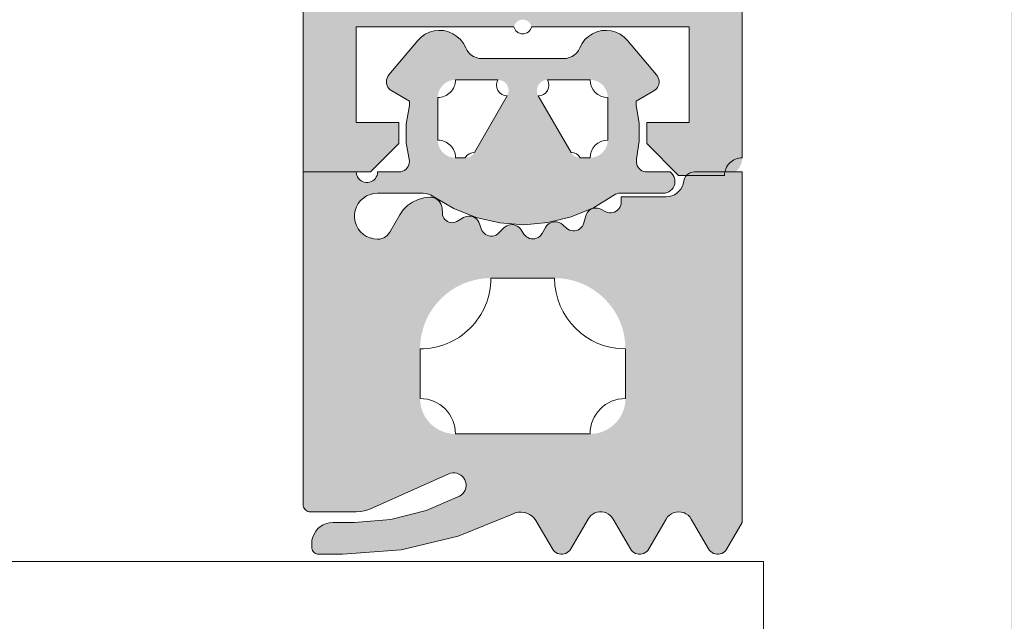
# Model space of a CAD drawing. Header units: metres. Extents: x -3.6 to 84.5, y -11 to 16.8.
# Tile 437 of 656: x 58.292 to 58.3198, y -0.1467 to -0.1297. Entities that reach past the tile are written whole.
import ezdxf

# ---------------------------------------------------------------- set-up
doc = ezdxf.new("R2010")
doc.units = ezdxf.units.M
doc.header["$MEASUREMENT"] = 0
doc.layers.add('301 - Elemente.Linie', color=7, linetype='Continuous')
doc.layers.add('302 - Elemente.Schraffur', color=7, linetype='Continuous')

msp = doc.modelspace()

# ---------------------------------------------------------------- hatches: boundary and pattern name
at = {"layer": '302 - Elemente.Schraffur', "linetype": 'Continuous', "lineweight": 5}
h = msp.add_hatch(color=7, dxfattribs=at)
h.paths.add_polyline_path([(58.299989, -0.0305), (58.299989, -0.134), (58.301889, -0.134), (58.302689, -0.1332), (58.302689, -0.1326), (58.301489, -0.1326), (58.301489, -0.1299), (58.305939, -0.1299), (58.305945, -0.129879), (58.305952, -0.129859), (58.305961, -0.129839), (58.305972, -0.12982), (58.305984, -0.129803), (58.305998, -0.129786), (58.306013, -0.12977), (58.306029, -0.129756), (58.306046, -0.129743), (58.306065, -0.129732), (58.306084, -0.129722), (58.306104, -0.129714), (58.306125, -0.129708), (58.306146, -0.129704), (58.306167, -0.129701), (58.306189, -0.1297), (58.306211, -0.129701), (58.306232, -0.129704), (58.306253, -0.129708), (58.306274, -0.129714), (58.306294, -0.129722), (58.306313, -0.129732), (58.306332, -0.129743), (58.306349, -0.129756), (58.306365, -0.12977), (58.30638, -0.129786), (58.306394, -0.129803), (58.306406, -0.12982), (58.306417, -0.129839), (58.306426, -0.129859), (58.306433, -0.129879), (58.306439, -0.1299), (58.310889, -0.1299), (58.310889, -0.1326), (58.309689, -0.1326), (58.309689, -0.1332), (58.310589, -0.1341), (58.311889, -0.1341), (58.311914, -0.134099), (58.311938, -0.134098), (58.311962, -0.134095), (58.311987, -0.13409), (58.31201, -0.134085), (58.312034, -0.134078), (58.312057, -0.134071), (58.31208, -0.134062), (58.312103, -0.134052), (58.312125, -0.134041), (58.312146, -0.134029), (58.312167, -0.134016), (58.312187, -0.134002), (58.312206, -0.133986), (58.312225, -0.13397), (58.312243, -0.133953), (58.312259, -0.133936), (58.312276, -0.133917), (58.312291, -0.133898), (58.312305, -0.133878), (58.312318, -0.133857), (58.31233, -0.133836), (58.312341, -0.133814), (58.312351, -0.133791), (58.31236, -0.133768), (58.312367, -0.133745), (58.312374, -0.133721), (58.312379, -0.133697), (58.312384, -0.133673), (58.312387, -0.133649), (58.312388, -0.133624), (58.312389, -0.1336), (58.312389, -0.1215), (58.31239, -0.121475), (58.312391, -0.121451), (58.312394, -0.121427), (58.312399, -0.121402), (58.312404, -0.121378), (58.312411, -0.121355), (58.312418, -0.121331), (58.312427, -0.121309), (58.312437, -0.121286), (58.312448, -0.121264), (58.31246, -0.121243), (58.312473, -0.121222), (58.312487, -0.121202), (58.312502, -0.121183), (58.312519, -0.121164), (58.312535, -0.121146), (58.312553, -0.121129), (58.312572, -0.121113), (58.312591, -0.121098), (58.312611, -0.121084), (58.312632, -0.121071), (58.312653, -0.121059), (58.312675, -0.121048), (58.312698, -0.121038), (58.312721, -0.121029), (58.312744, -0.121021), (58.312768, -0.121015), (58.312791, -0.12101), (58.312816, -0.121005), (58.31284, -0.121002), (58.312864, -0.121001), (58.312889, -0.121), (58.318489, -0.121), (58.318563, -0.121002), (58.318636, -0.121007), (58.318709, -0.121016), (58.318782, -0.121029), (58.318853, -0.121045), (58.318924, -0.121065), (58.318994, -0.121088), (58.319063, -0.121114), (58.31913, -0.121144), (58.319196, -0.121177), (58.31926, -0.121213), (58.319322, -0.121253), (58.319383, -0.121295), (58.319441, -0.12134), (58.319496, -0.121389), (58.31955, -0.121439), (58.3196, -0.121493), (58.319649, -0.121548), (58.319694, -0.121606), (58.319736, -0.121667), (58.319776, -0.121729), (58.319812, -0.121793), (58.319845, -0.121859), (58.319875, -0.121926), (58.319901, -0.121995), (58.319924, -0.122065), (58.319944, -0.122135), (58.31996, -0.122207), (58.319973, -0.12228), (58.319982, -0.122353), (58.319987, -0.122426), (58.319989, -0.1225), (58.319989, -0.1495), (58.31999, -0.149524), (58.319991, -0.149549), (58.319994, -0.149573), (58.319999, -0.149597), (58.320004, -0.149621), (58.320011, -0.149645), (58.320018, -0.149668), (58.320027, -0.149691), (58.320037, -0.149714), (58.320048, -0.149736), (58.32006, -0.149757), (58.320073, -0.149778), (58.320087, -0.149798), (58.320102, -0.149817), (58.320119, -0.149836), (58.320135, -0.149853), (58.320153, -0.14987), (58.320172, -0.149886), (58.320191, -0.149902), (58.320211, -0.149916), (58.320232, -0.149929), (58.320253, -0.149941), (58.320275, -0.149952), (58.320298, -0.149962), (58.320321, -0.149971), (58.320344, -0.149978), (58.320368, -0.149985), (58.320391, -0.14999), (58.320416, -0.149995), (58.32044, -0.149998), (58.320464, -0.149999), (58.320489, -0.15), (58.321489, -0.15), (58.321538, -0.149999), (58.321587, -0.149995), (58.321636, -0.149989), (58.321684, -0.149981), (58.321732, -0.14997), (58.321779, -0.149957), (58.321826, -0.149941), (58.321872, -0.149924), (58.321917, -0.149904), (58.32196, -0.149882), (58.322003, -0.149858), (58.322045, -0.149831), (58.322085, -0.149803), (58.322123, -0.149773), (58.322161, -0.149741), (58.322196, -0.149707), (58.32223, -0.149671), (58.322262, -0.149634), (58.322292, -0.149596), (58.32232, -0.149556), (58.322347, -0.149514), (58.322371, -0.149471), (58.322393, -0.149427), (58.322413, -0.149383), (58.322431, -0.149337), (58.322446, -0.14929), (58.322459, -0.149243), (58.32247, -0.149195), (58.322478, -0.149147), (58.322484, -0.149098), (58.322488, -0.149049), (58.322489, -0.149), (58.322489, -0.1481), (58.322989, -0.147811), (58.322989, -0.146589), (58.322489, -0.1463), (58.322989, -0.146011), (58.322989, -0.144789), (58.322489, -0.1445), (58.322989, -0.144211), (58.322989, -0.142989), (58.322489, -0.1427), (58.322989, -0.142411), (58.322989, -0.141189), (58.322489, -0.1409), (58.322989, -0.140611), (58.322989, -0.139389), (58.322489, -0.1391), (58.322989, -0.138811), (58.322989, -0.137589), (58.322489, -0.1373), (58.322989, -0.137011), (58.322989, -0.135789), (58.322489, -0.1355), (58.322989, -0.135211), (58.322989, -0.134164), (58.324123, -0.1322), (58.324158, -0.132144), (58.324196, -0.132091), (58.324237, -0.132041), (58.324282, -0.131993), (58.32433, -0.131948), (58.32438, -0.131907), (58.324433, -0.131868), (58.324489, -0.131834), (58.324547, -0.131803), (58.324606, -0.131776), (58.324668, -0.131753), (58.32473, -0.131734), (58.324794, -0.131719), (58.324858, -0.131708), (58.324924, -0.131702), (58.324989, -0.1317), (58.325054, -0.131702), (58.32512, -0.131708), (58.325184, -0.131719), (58.325248, -0.131734), (58.32531, -0.131753), (58.325372, -0.131776), (58.325431, -0.131803), (58.325489, -0.131834), (58.325545, -0.131868), (58.325598, -0.131907), (58.325648, -0.131948), (58.325696, -0.131993), (58.325741, -0.132041), (58.325782, -0.132091), (58.32582, -0.132144), (58.325855, -0.1322), (58.326989, -0.134164), (58.326989, -0.136111), (58.327489, -0.1364), (58.326989, -0.136689), (58.326989, -0.137911), (58.327489, -0.1382), (58.326989, -0.138489), (58.326989, -0.139711), (58.327489, -0.14), (58.326989, -0.140289), (58.326989, -0.141511), (58.327489, -0.1418), (58.326989, -0.142089), (58.326989, -0.143311), (58.327489, -0.1436), (58.326989, -0.143889), (58.326989, -0.145111), (58.327489, -0.1454), (58.326989, -0.145689), (58.326989, -0.146911), (58.327489, -0.1472), (58.326989, -0.147489), (58.326989, -0.148711), (58.327489, -0.149), (58.32749, -0.149049), (58.327494, -0.149098), (58.3275, -0.149147), (58.327508, -0.149195), (58.327519, -0.149243), (58.327532, -0.14929), (58.327547, -0.149337), (58.327565, -0.149383), (58.327585, -0.149427), (58.327607, -0.149471), (58.327631, -0.149514), (58.327658, -0.149556), (58.327686, -0.149596), (58.327716, -0.149634), (58.327748, -0.149671), (58.327782, -0.149707), (58.327817, -0.149741), (58.327855, -0.149773), (58.327893, -0.149803), (58.327933, -0.149831), (58.327975, -0.149858), (58.328018, -0.149882), (58.328061, -0.149904), (58.328106, -0.149924), (58.328152, -0.149941), (58.328199, -0.149957), (58.328246, -0.14997), (58.328294, -0.149981), (58.328342, -0.149989), (58.328391, -0.149995), (58.32844, -0.149999), (58.328489, -0.15), (58.329489, -0.15), (58.329514, -0.149999), (58.329538, -0.149998), (58.329562, -0.149995), (58.329587, -0.14999), (58.32961, -0.149985), (58.329634, -0.149978), (58.329657, -0.149971), (58.32968, -0.149962), (58.329703, -0.149952), (58.329725, -0.149941), (58.329746, -0.149929), (58.329767, -0.149916), (58.329787, -0.149902), (58.329806, -0.149886), (58.329825, -0.14987), (58.329843, -0.149853), (58.329859, -0.149836), (58.329875, -0.149817), (58.329891, -0.149798), (58.329905, -0.149778), (58.329918, -0.149757), (58.32993, -0.149736), (58.329941, -0.149714), (58.329951, -0.149691), (58.32996, -0.149668), (58.329967, -0.149645), (58.329974, -0.149621), (58.329979, -0.149597), (58.329984, -0.149573), (58.329987, -0.149549), (58.329988, -0.149524), (58.329989, -0.1495), (58.329989, -0.1225), (58.329991, -0.122426), (58.329996, -0.122353), (58.330005, -0.12228), (58.330018, -0.122207), (58.330034, -0.122135), (58.330054, -0.122065), (58.330077, -0.121995), (58.330103, -0.121926), (58.330133, -0.121859), (58.330166, -0.121793), (58.330202, -0.121729), (58.330242, -0.121667), (58.330284, -0.121606), (58.330329, -0.121548), (58.330378, -0.121493), (58.330428, -0.121439), (58.330482, -0.121389), (58.330537, -0.12134), (58.330595, -0.121295), (58.330656, -0.121253), (58.330718, -0.121213), (58.330782, -0.121177), (58.330848, -0.121144), (58.330915, -0.121114), (58.330984, -0.121088), (58.331054, -0.121065), (58.331125, -0.121045), (58.331196, -0.121029), (58.331269, -0.121016), (58.331342, -0.121007), (58.331415, -0.121002), (58.331489, -0.121), (58.337089, -0.121), (58.337114, -0.121001), (58.337138, -0.121002), (58.337162, -0.121005), (58.337187, -0.12101), (58.33721, -0.121015), (58.337234, -0.121021), (58.337257, -0.121029), (58.33728, -0.121038), (58.337303, -0.121048), (58.337325, -0.121059), (58.337346, -0.121071), (58.337367, -0.121084), (58.337387, -0.121098), (58.337406, -0.121113), (58.337425, -0.121129), (58.337443, -0.121146), (58.337459, -0.121164), (58.337475, -0.121183), (58.337491, -0.121202), (58.337505, -0.121222), (58.337518, -0.121243), (58.33753, -0.121264), (58.337541, -0.121286), (58.337551, -0.121309), (58.33756, -0.121331), (58.337567, -0.121355), (58.337574, -0.121378), (58.337579, -0.121402), (58.337584, -0.121427), (58.337587, -0.121451), (58.337588, -0.121475), (58.337589, -0.1215), (58.337589, -0.1336), (58.33759, -0.133624), (58.337591, -0.133649), (58.337594, -0.133673), (58.337599, -0.133697), (58.337604, -0.133721), (58.337611, -0.133745), (58.337618, -0.133768), (58.337627, -0.133791), (58.337637, -0.133814), (58.337648, -0.133836), (58.33766, -0.133857), (58.337673, -0.133878), (58.337687, -0.133898), (58.337702, -0.133917), (58.337719, -0.133936), (58.337735, -0.133953), (58.337753, -0.13397), (58.337772, -0.133986), (58.337791, -0.134002), (58.337811, -0.134016), (58.337832, -0.134029), (58.337853, -0.134041), (58.337875, -0.134052), (58.337898, -0.134062), (58.337921, -0.134071), (58.337944, -0.134078), (58.337968, -0.134085), (58.337991, -0.13409), (58.338016, -0.134095), (58.33804, -0.134098), (58.338064, -0.134099), (58.338089, -0.1341), (58.339389, -0.1341), (58.340289, -0.1332), (58.340289, -0.1326), (58.339089, -0.1326), (58.339089, -0.1299), (58.343539, -0.1299), (58.343545, -0.129879), (58.343552, -0.129859), (58.343561, -0.129839), (58.343572, -0.12982), (58.343584, -0.129803), (58.343598, -0.129786), (58.343613, -0.12977), (58.343629, -0.129756), (58.343646, -0.129743), (58.343665, -0.129732), (58.343684, -0.129722), (58.343704, -0.129714), (58.343725, -0.129708), (58.343746, -0.129704), (58.343767, -0.129701), (58.343789, -0.1297), (58.343811, -0.129701), (58.343832, -0.129704), (58.343853, -0.129708), (58.343874, -0.129714), (58.343894, -0.129722), (58.343913, -0.129732), (58.343932, -0.129743), (58.343949, -0.129756), (58.343965, -0.12977), (58.34398, -0.129786), (58.343994, -0.129803), (58.344006, -0.12982), (58.344017, -0.129839), (58.344026, -0.129859), (58.344033, -0.129879), (58.344039, -0.1299), (58.348489, -0.1299), (58.348489, -0.1326), (58.347289, -0.1326), (58.347289, -0.1332), (58.348089, -0.134), (58.349989, -0.134), (58.349989, -0.0305), (58.349987, -0.030426), (58.349982, -0.030353), (58.349973, -0.03028), (58.34996, -0.030207), (58.349944, -0.030135), (58.349924, -0.030065), (58.349901, -0.029995), (58.349875, -0.029926), (58.349845, -0.029859), (58.349812, -0.029793), (58.349776, -0.029729), (58.349736, -0.029667), (58.349694, -0.029606), (58.349649, -0.029548), (58.3496, -0.029493), (58.34955, -0.029439), (58.349496, -0.029389), (58.349441, -0.02934), (58.349383, -0.029295), (58.349322, -0.029253), (58.34926, -0.029213), (58.349196, -0.029177), (58.34913, -0.029144), (58.349063, -0.029114), (58.348994, -0.029088), (58.348924, -0.029065), (58.348853, -0.029045), (58.348782, -0.029029), (58.348709, -0.029016), (58.348636, -0.029007), (58.348563, -0.029002), (58.348489, -0.029), (58.301489, -0.029), (58.301415, -0.029002), (58.301342, -0.029007), (58.301269, -0.029016), (58.301196, -0.029029), (58.301125, -0.029045), (58.301054, -0.029065), (58.300984, -0.029088), (58.300915, -0.029114), (58.300848, -0.029144), (58.300782, -0.029177), (58.300718, -0.029213), (58.300656, -0.029253), (58.300595, -0.029295), (58.300537, -0.02934), (58.300482, -0.029389), (58.300428, -0.029439), (58.300378, -0.029493), (58.300329, -0.029548), (58.300284, -0.029606), (58.300242, -0.029667), (58.300202, -0.029729), (58.300166, -0.029793), (58.300133, -0.029859), (58.300103, -0.029926), (58.300077, -0.029995), (58.300054, -0.030065), (58.300034, -0.030135), (58.300018, -0.030207), (58.300005, -0.03028), (58.299996, -0.030353), (58.299991, -0.030426)])
h.paths.add_polyline_path([(58.301489, -0.121), (58.305939, -0.121), (58.305952, -0.120959), (58.305972, -0.12092), (58.305998, -0.120886), (58.306029, -0.120856), (58.306065, -0.120832), (58.306104, -0.120814), (58.306146, -0.120804), (58.306189, -0.1208), (58.306232, -0.120804), (58.306274, -0.120814), (58.306313, -0.120832), (58.306349, -0.120856), (58.30638, -0.120886), (58.306406, -0.12092), (58.306426, -0.120959), (58.306439, -0.121), (58.310889, -0.121), (58.310889, -0.1267), (58.309689, -0.1267), (58.309689, -0.1273), (58.310335, -0.127946), (58.310389, -0.128009), (58.310431, -0.12808), (58.310461, -0.128157), (58.310478, -0.128238), (58.310481, -0.128321), (58.310471, -0.128403), (58.310448, -0.128482), (58.310411, -0.128556), (58.310363, -0.128623), (58.310305, -0.128681), (58.310238, -0.128729), (58.310164, -0.128766), (58.310084, -0.128789), (58.310003, -0.1288), (58.30992, -0.128796), (58.309839, -0.128779), (58.309762, -0.128749), (58.309691, -0.128707), (58.309628, -0.128653), (58.308568, -0.127593), (58.308448, -0.127491), (58.308315, -0.127409), (58.30817, -0.127349), (58.308017, -0.127312), (58.307861, -0.1273), (58.304517, -0.1273), (58.304361, -0.127312), (58.304208, -0.127349), (58.304063, -0.127409), (58.30393, -0.127491), (58.30381, -0.127593), (58.30275, -0.128653), (58.302687, -0.128707), (58.302616, -0.128749), (58.302539, -0.128779), (58.302458, -0.128796), (58.302375, -0.1288), (58.302293, -0.128789), (58.302214, -0.128766), (58.30214, -0.128729), (58.302073, -0.128681), (58.302015, -0.128623), (58.301967, -0.128556), (58.30193, -0.128482), (58.301907, -0.128403), (58.301897, -0.128321), (58.3019, -0.128238), (58.301917, -0.128157), (58.301947, -0.12808), (58.301989, -0.128009), (58.302043, -0.127946), (58.302689, -0.1273), (58.302689, -0.1267), (58.301489, -0.1267)], flags=0)
h.paths.add_polyline_path([(58.347889, -0.1187), (58.302089, -0.1187), (58.302089, -0.0348), (58.347889, -0.0348)], flags=0)
h.paths.add_polyline_path([(58.321789, -0.1289), (58.321789, -0.1215), (58.321795, -0.121422), (58.321813, -0.121345), (58.321843, -0.121273), (58.321884, -0.121206), (58.321935, -0.121146), (58.321995, -0.121095), (58.322062, -0.121054), (58.322134, -0.121024), (58.322211, -0.121006), (58.322289, -0.121), (58.327689, -0.121), (58.327767, -0.121006), (58.327844, -0.121024), (58.327916, -0.121054), (58.327983, -0.121095), (58.328043, -0.121146), (58.328094, -0.121206), (58.328134, -0.121273), (58.328165, -0.121345), (58.328183, -0.121422), (58.328189, -0.1215), (58.328189, -0.1289), (58.328183, -0.128978), (58.328165, -0.129054), (58.328134, -0.129127), (58.328094, -0.129194), (58.328043, -0.129253), (58.327983, -0.129304), (58.327916, -0.129345), (58.327844, -0.129375), (58.327767, -0.129394), (58.327689, -0.1294), (58.322289, -0.1294), (58.322211, -0.129394), (58.322134, -0.129375), (58.322062, -0.129345), (58.321995, -0.129304), (58.321935, -0.129253), (58.321884, -0.129194), (58.321843, -0.129127), (58.321813, -0.129054), (58.321795, -0.128978)], flags=0)
h.paths.add_polyline_path([(58.339089, -0.1267), (58.339089, -0.121), (58.343539, -0.121), (58.343552, -0.120959), (58.343572, -0.12092), (58.343598, -0.120886), (58.343629, -0.120856), (58.343665, -0.120832), (58.343704, -0.120814), (58.343746, -0.120804), (58.343789, -0.1208), (58.343832, -0.120804), (58.343874, -0.120814), (58.343913, -0.120832), (58.343949, -0.120856), (58.34398, -0.120886), (58.344006, -0.12092), (58.344026, -0.120959), (58.344039, -0.121), (58.348489, -0.121), (58.348489, -0.1267), (58.347289, -0.1267), (58.347289, -0.1273), (58.347935, -0.127946), (58.347989, -0.128009), (58.348031, -0.12808), (58.348061, -0.128157), (58.348078, -0.128238), (58.348081, -0.128321), (58.348071, -0.128403), (58.348048, -0.128482), (58.348011, -0.128556), (58.347963, -0.128623), (58.347905, -0.128681), (58.347838, -0.128729), (58.347764, -0.128766), (58.347684, -0.128789), (58.347603, -0.1288), (58.34752, -0.128796), (58.347439, -0.128779), (58.347362, -0.128749), (58.347291, -0.128707), (58.347228, -0.128653), (58.346168, -0.127593), (58.346048, -0.127491), (58.345915, -0.127409), (58.34577, -0.127349), (58.345617, -0.127312), (58.345461, -0.1273), (58.342117, -0.1273), (58.341961, -0.127312), (58.341808, -0.127349), (58.341663, -0.127409), (58.34153, -0.127491), (58.34141, -0.127593), (58.34035, -0.128653), (58.340287, -0.128707), (58.340216, -0.128749), (58.340139, -0.128779), (58.340058, -0.128796), (58.339975, -0.1288), (58.339893, -0.128789), (58.339814, -0.128766), (58.33974, -0.128729), (58.339673, -0.128681), (58.339615, -0.128623), (58.339567, -0.128556), (58.33953, -0.128482), (58.339507, -0.128403), (58.339497, -0.128321), (58.3395, -0.128238), (58.339517, -0.128157), (58.339547, -0.12808), (58.339589, -0.128009), (58.339643, -0.127946), (58.340289, -0.1273), (58.340289, -0.1267)], flags=0)
h = msp.add_hatch(color=7, dxfattribs=at)
h.paths.add_polyline_path([(58.299989, -0.134001), (58.299989, -0.1434), (58.299992, -0.143435), (58.300001, -0.143469), (58.300016, -0.1435), (58.300036, -0.143529), (58.30006, -0.143554), (58.300089, -0.143574), (58.300121, -0.143588), (58.300154, -0.143597), (58.300189, -0.1436), (58.301481, -0.1436), (58.301621, -0.143591), (58.301757, -0.143562), (58.301888, -0.143514), (58.304097, -0.142531), (58.304153, -0.142511), (58.304212, -0.142501), (58.304271, -0.142502), (58.30433, -0.142512), (58.304386, -0.142533), (58.304438, -0.142562), (58.304484, -0.1426), (58.304523, -0.142646), (58.304553, -0.142697), (58.304575, -0.142752), (58.304587, -0.142811), (58.304588, -0.14287), (58.30458, -0.142929), (58.304562, -0.142986), (58.304534, -0.143039), (58.304497, -0.143086), (58.304454, -0.143127), (58.304404, -0.143159), (58.30346, -0.143567), (58.302463, -0.143816), (58.301439, -0.1439), (58.300829, -0.1439), (58.300735, -0.143908), (58.300644, -0.14393), (58.300557, -0.143966), (58.300476, -0.144015), (58.300405, -0.144076), (58.300344, -0.144148), (58.300294, -0.144228), (58.300258, -0.144315), (58.300236, -0.144406), (58.300229, -0.1445), (58.300229, -0.1446), (58.300231, -0.144632), (58.300239, -0.144662), (58.300251, -0.144691), (58.300267, -0.144718), (58.300288, -0.144742), (58.300311, -0.144762), (58.300338, -0.144779), (58.300367, -0.144791), (58.300398, -0.144798), (58.300429, -0.1448), (58.301099, -0.1448), (58.302752, -0.144672), (58.304365, -0.14429), (58.3059, -0.143663), (58.305978, -0.143631), (58.30606, -0.143613), (58.306144, -0.143609), (58.306227, -0.143618), (58.306308, -0.143641), (58.306384, -0.143676), (58.306453, -0.143724), (58.306513, -0.143782), (58.306563, -0.14385), (58.307025, -0.144651), (58.307053, -0.14469), (58.307086, -0.144725), (58.307125, -0.144754), (58.307168, -0.144777), (58.307213, -0.144792), (58.307261, -0.1448), (58.307309, -0.1448), (58.307357, -0.144792), (58.307403, -0.144777), (58.307446, -0.144754), (58.307484, -0.144725), (58.307518, -0.14469), (58.307545, -0.144651), (58.308033, -0.143806), (58.30807, -0.143751), (58.308116, -0.143704), (58.308169, -0.143664), (58.308227, -0.143633), (58.30829, -0.143613), (58.308355, -0.143602), (58.308421, -0.143602), (58.308486, -0.143613), (58.308549, -0.143633), (58.308607, -0.143664), (58.30866, -0.143704), (58.308705, -0.143751), (58.308743, -0.143806), (58.309231, -0.144651), (58.309258, -0.14469), (58.309292, -0.144725), (58.30933, -0.144754), (58.309373, -0.144777), (58.309419, -0.144792), (58.309467, -0.1448), (58.309515, -0.1448), (58.309562, -0.144792), (58.309608, -0.144777), (58.309651, -0.144754), (58.30969, -0.144725), (58.309723, -0.14469), (58.30975, -0.144651), (58.310238, -0.143806), (58.310279, -0.143747), (58.31033, -0.143697), (58.310388, -0.143656), (58.310453, -0.143625), (58.310522, -0.143607), (58.310593, -0.143601), (58.310665, -0.143607), (58.310734, -0.143625), (58.310798, -0.143656), (58.310857, -0.143697), (58.310907, -0.143747), (58.310948, -0.143806), (58.311436, -0.144651), (58.311464, -0.14469), (58.311497, -0.144725), (58.311536, -0.144754), (58.311579, -0.144777), (58.311624, -0.144792), (58.311672, -0.1448), (58.31172, -0.1448), (58.311768, -0.144792), (58.311814, -0.144777), (58.311856, -0.144754), (58.311895, -0.144725), (58.311928, -0.14469), (58.311956, -0.144651), (58.312389, -0.143901), (58.312389, -0.134001), (58.311035, -0.134001), (58.310987, -0.134005), (58.31094, -0.134016), (58.310896, -0.134035), (58.310855, -0.13406), (58.310819, -0.134092), (58.310789, -0.134129), (58.310765, -0.134171), (58.310747, -0.134216), (58.310721, -0.134342), (58.310692, -0.134417), (58.310652, -0.134486), (58.310601, -0.134548), (58.310541, -0.134601), (58.310473, -0.134644), (58.310399, -0.134675), (58.310321, -0.134694), (58.310241, -0.134701), (58.308969, -0.134701), (58.308969, -0.134856), (58.308965, -0.134906), (58.308952, -0.134956), (58.308931, -0.135002), (58.308902, -0.135044), (58.308867, -0.135081), (58.308826, -0.135111), (58.30878, -0.135134), (58.308731, -0.135149), (58.308681, -0.135155), (58.30863, -0.135153), (58.30858, -0.135142), (58.308533, -0.135123), (58.308395, -0.135053), (58.30835, -0.135034), (58.308303, -0.135023), (58.308255, -0.13502), (58.308207, -0.135025), (58.30816, -0.135037), (58.308115, -0.135057), (58.308075, -0.135083), (58.308039, -0.135116), (58.308009, -0.135154), (58.307986, -0.135197), (58.307969, -0.135243), (58.307916, -0.135443), (58.307898, -0.135491), (58.307873, -0.135535), (58.307841, -0.135574), (58.307802, -0.135608), (58.307759, -0.135634), (58.307711, -0.135653), (58.307661, -0.135663), (58.30761, -0.135665), (58.30756, -0.135658), (58.307511, -0.135642), (58.307466, -0.135619), (58.307425, -0.135588), (58.307318, -0.135492), (58.307278, -0.135461), (58.307233, -0.135437), (58.307184, -0.13542), (58.307134, -0.135412), (58.307083, -0.135411), (58.307032, -0.135419), (58.306984, -0.135435), (58.306938, -0.135459), (58.306898, -0.13549), (58.306862, -0.135526), (58.306833, -0.135568), (58.306733, -0.135742), (58.306704, -0.135783), (58.306668, -0.13582), (58.306627, -0.135849), (58.306581, -0.135872), (58.306532, -0.135886), (58.306481, -0.135892), (58.30643, -0.135889), (58.306381, -0.135877), (58.306334, -0.135857), (58.306291, -0.13583), (58.306253, -0.135795), (58.306222, -0.135755), (58.306143, -0.135634), (58.306112, -0.135594), (58.306075, -0.135559), (58.306032, -0.135531), (58.305986, -0.135509), (58.305937, -0.135496), (58.305886, -0.13549), (58.305835, -0.135493), (58.305785, -0.135504), (58.305737, -0.135523), (58.305694, -0.13555), (58.305655, -0.135583), (58.305513, -0.135724), (58.305474, -0.135757), (58.30543, -0.135783), (58.305383, -0.135801), (58.305333, -0.135811), (58.305282, -0.135812), (58.305231, -0.135804), (58.305183, -0.135788), (58.305138, -0.135764), (58.305098, -0.135733), (58.305063, -0.135695), (58.305036, -0.135652), (58.305016, -0.135605), (58.304971, -0.135468), (58.304952, -0.135421), (58.304925, -0.135377), (58.304891, -0.135339), (58.304852, -0.135307), (58.304808, -0.135281), (58.30476, -0.135262), (58.30471, -0.135252), (58.304659, -0.13525), (58.304608, -0.135256), (58.304559, -0.13527), (58.304513, -0.135292), (58.304327, -0.135399), (58.304285, -0.135419), (58.30424, -0.135431), (58.304194, -0.135436), (58.304148, -0.135432), (58.304103, -0.135421), (58.304061, -0.135403), (58.304022, -0.135377), (58.303988, -0.135346), (58.303961, -0.135309), (58.303939, -0.135268), (58.303925, -0.135224), (58.303919, -0.135178), (58.303911, -0.135034), (58.303904, -0.134977), (58.303886, -0.134922), (58.30386, -0.134871), (58.303825, -0.134825), (58.303783, -0.134786), (58.303735, -0.134754), (58.303682, -0.134731), (58.303626, -0.134717), (58.303568, -0.134713), (58.303397, -0.134731), (58.303232, -0.134777), (58.303077, -0.134851), (58.302936, -0.13495), (58.302815, -0.135072), (58.302717, -0.135213), (58.302435, -0.135701), (58.302402, -0.13575), (58.302361, -0.135794), (58.302314, -0.135831), (58.302263, -0.135861), (58.302207, -0.135883), (58.302149, -0.135896), (58.302089, -0.135901), (58.301982, -0.135892), (58.301878, -0.135865), (58.30178, -0.135822), (58.30169, -0.135764), (58.301611, -0.135691), (58.301545, -0.135606), (58.301494, -0.135512), (58.301459, -0.13541), (58.301441, -0.135304), (58.301441, -0.135197), (58.301459, -0.135091), (58.301494, -0.13499), (58.301545, -0.134895), (58.301611, -0.13481), (58.30169, -0.134738), (58.30178, -0.134679), (58.301878, -0.134636), (58.301982, -0.13461), (58.302089, -0.134601), (58.303373, -0.134601), (58.303449, -0.134606), (58.303524, -0.134624), (58.303595, -0.134652), (58.304245, -0.135038), (58.304877, -0.13529), (58.30554, -0.135443), (58.306218, -0.135491), (58.306896, -0.135433), (58.307557, -0.135273), (58.308185, -0.135012), (58.308805, -0.134633), (58.308849, -0.134615), (58.308894, -0.134604), (58.308941, -0.134601), (58.310159, -0.134601), (58.310214, -0.134596), (58.310268, -0.134582), (58.310319, -0.134559), (58.310365, -0.134528), (58.310405, -0.13449), (58.310439, -0.134446), (58.310464, -0.134396), (58.310481, -0.134343), (58.310488, -0.134288), (58.310487, -0.134233), (58.310476, -0.134178), (58.310456, -0.134126), (58.310427, -0.134079), (58.310391, -0.134036), (58.310349, -0.134001), (58.309698, -0.134001), (58.309649, -0.133997), (58.309601, -0.133985), (58.309556, -0.133965), (58.309515, -0.133939), (58.309479, -0.133906), (58.309448, -0.133867), (58.309425, -0.133824), (58.309408, -0.133778), (58.309399, -0.13373), (58.309399, -0.133681), (58.309481, -0.133132), (58.309476, -0.132626), (58.309389, -0.132128), (58.309389, -0.132001), (58.309889, -0.131712), (58.309928, -0.131685), (58.309963, -0.131652), (58.309991, -0.131614), (58.310014, -0.131572), (58.310029, -0.131528), (58.310038, -0.131481), (58.310038, -0.131433), (58.310032, -0.131386), (58.310017, -0.131341), (58.309996, -0.131298), (58.309969, -0.131259), (58.309152, -0.130286), (58.309056, -0.13019), (58.308945, -0.130111), (58.308822, -0.130052), (58.30869, -0.130015), (58.308555, -0.130001), (58.308419, -0.13001), (58.308286, -0.130042), (58.308161, -0.130096), (58.308047, -0.130171), (58.307947, -0.130263), (58.307864, -0.130372), (58.307762, -0.130567), (58.307712, -0.130634), (58.307651, -0.130692), (58.307581, -0.130738), (58.307504, -0.130773), (58.307423, -0.130794), (58.30734, -0.130801), (58.305038, -0.130801), (58.304955, -0.130794), (58.304873, -0.130773), (58.304797, -0.130738), (58.304727, -0.130692), (58.304666, -0.130634), (58.304615, -0.130567), (58.304514, -0.130372), (58.304431, -0.130263), (58.304331, -0.130171), (58.304217, -0.130096), (58.304092, -0.130042), (58.303959, -0.13001), (58.303823, -0.130001), (58.303687, -0.130015), (58.303556, -0.130052), (58.303433, -0.130111), (58.303322, -0.13019), (58.303226, -0.130286), (58.302409, -0.131259), (58.302379, -0.131302), (58.302357, -0.13135), (58.302344, -0.1314), (58.302339, -0.131452), (58.302344, -0.131504), (58.302357, -0.131555), (58.302379, -0.131602), (58.302409, -0.131645), (58.302446, -0.131682), (58.302489, -0.131712), (58.302989, -0.132001), (58.302989, -0.132128), (58.3029, -0.13265), (58.3029, -0.133179), (58.302989, -0.133701), (58.302984, -0.133752), (58.302971, -0.133802), (58.30295, -0.133849), (58.30292, -0.133892), (58.302884, -0.133929), (58.302842, -0.133959), (58.302795, -0.133981), (58.302745, -0.133995), (58.302694, -0.134001), (58.302089, -0.134001), (58.302085, -0.13405), (58.302073, -0.134098), (58.302053, -0.134143), (58.302026, -0.134185), (58.301992, -0.134221), (58.301953, -0.134252), (58.301909, -0.134275), (58.301863, -0.134291), (58.301814, -0.1343), (58.301764, -0.1343), (58.301715, -0.134291), (58.301668, -0.134275), (58.301625, -0.134252), (58.301586, -0.134221), (58.301552, -0.134185), (58.301525, -0.134143), (58.301505, -0.134098), (58.301493, -0.13405), (58.301489, -0.134001)])
h.paths.add_polyline_path([(58.303289, -0.139001), (58.303291, -0.138903), (58.303299, -0.138805), (58.303311, -0.138707), (58.303327, -0.13861), (58.303349, -0.138515), (58.303375, -0.13842), (58.303406, -0.138327), (58.303441, -0.138235), (58.303481, -0.138146), (58.303525, -0.138058), (58.303573, -0.137972), (58.303626, -0.137889), (58.303683, -0.137809), (58.303743, -0.137732), (58.303807, -0.137658), (58.303875, -0.137586), (58.303946, -0.137519), (58.30402, -0.137455), (58.304098, -0.137394), (58.304178, -0.137338), (58.304261, -0.137285), (58.304346, -0.137237), (58.304434, -0.137193), (58.304524, -0.137153), (58.304615, -0.137118), (58.304708, -0.137087), (58.304803, -0.137061), (58.304899, -0.137039), (58.304996, -0.137022), (58.305093, -0.13701), (58.305191, -0.137003), (58.305289, -0.137001), (58.307089, -0.137001), (58.307187, -0.137003), (58.307285, -0.13701), (58.307382, -0.137022), (58.307479, -0.137039), (58.307575, -0.137061), (58.30767, -0.137087), (58.307763, -0.137118), (58.307854, -0.137153), (58.307944, -0.137193), (58.308032, -0.137237), (58.308117, -0.137285), (58.3082, -0.137338), (58.30828, -0.137394), (58.308358, -0.137455), (58.308432, -0.137519), (58.308503, -0.137586), (58.308571, -0.137658), (58.308635, -0.137732), (58.308695, -0.137809), (58.308752, -0.13789), (58.308804, -0.137972), (58.308853, -0.138058), (58.308897, -0.138146), (58.308937, -0.138235), (58.308972, -0.138327), (58.309003, -0.13842), (58.309029, -0.138515), (58.309051, -0.13861), (58.309067, -0.138707), (58.309079, -0.138805), (58.309087, -0.138903), (58.309089, -0.139001), (58.309089, -0.140401), (58.309088, -0.14045), (58.309084, -0.140499), (58.309078, -0.140547), (58.30907, -0.140596), (58.309059, -0.140644), (58.309046, -0.140691), (58.309031, -0.140738), (58.309013, -0.140783), (58.308993, -0.140828), (58.308971, -0.140872), (58.308947, -0.140915), (58.30892, -0.140956), (58.308892, -0.140996), (58.308862, -0.141035), (58.30883, -0.141072), (58.308796, -0.141108), (58.308761, -0.141142), (58.308723, -0.141174), (58.308685, -0.141204), (58.308645, -0.141232), (58.308603, -0.141258), (58.30856, -0.141283), (58.308517, -0.141305), (58.308472, -0.141325), (58.308426, -0.141342), (58.308379, -0.141358), (58.308332, -0.141371), (58.308284, -0.141381), (58.308236, -0.14139), (58.308187, -0.141396), (58.308138, -0.141399), (58.308089, -0.141401), (58.304289, -0.141401), (58.30424, -0.141399), (58.304191, -0.141396), (58.304142, -0.14139), (58.304094, -0.141381), (58.304046, -0.141371), (58.303999, -0.141358), (58.303952, -0.141342), (58.303906, -0.141325), (58.303861, -0.141305), (58.303818, -0.141283), (58.303775, -0.141258), (58.303733, -0.141232), (58.303693, -0.141204), (58.303655, -0.141174), (58.303617, -0.141142), (58.303582, -0.141108), (58.303548, -0.141072), (58.303516, -0.141035), (58.303486, -0.140996), (58.303457, -0.140956), (58.303431, -0.140915), (58.303407, -0.140872), (58.303385, -0.140828), (58.303365, -0.140783), (58.303347, -0.140738), (58.303332, -0.140691), (58.303319, -0.140644), (58.303308, -0.140596), (58.3033, -0.140547), (58.303294, -0.140499), (58.30329, -0.14045), (58.303289, -0.140401)], flags=0)
h.paths.add_polyline_path([(58.303789, -0.1319), (58.30379, -0.131875), (58.303791, -0.131851), (58.303794, -0.131827), (58.303799, -0.131802), (58.303804, -0.131778), (58.303811, -0.131755), (58.303818, -0.131731), (58.303827, -0.131709), (58.303837, -0.131686), (58.303848, -0.131664), (58.30386, -0.131643), (58.303873, -0.131622), (58.303887, -0.131602), (58.303903, -0.131583), (58.303919, -0.131564), (58.303935, -0.131546), (58.303953, -0.131529), (58.303972, -0.131513), (58.303991, -0.131498), (58.304011, -0.131484), (58.304032, -0.131471), (58.304053, -0.131459), (58.304075, -0.131448), (58.304098, -0.131438), (58.304121, -0.131429), (58.304144, -0.131421), (58.304168, -0.131415), (58.304191, -0.13141), (58.304216, -0.131405), (58.30424, -0.131402), (58.304265, -0.131401), (58.304289, -0.1314), (58.305489, -0.1314), (58.305509, -0.131401), (58.305528, -0.131402), (58.305548, -0.131406), (58.305567, -0.13141), (58.305585, -0.131416), (58.305604, -0.131423), (58.305622, -0.131431), (58.305639, -0.13144), (58.305656, -0.13145), (58.305672, -0.131462), (58.305687, -0.131474), (58.305701, -0.131488), (58.305715, -0.131502), (58.305727, -0.131517), (58.305738, -0.131533), (58.305749, -0.13155), (58.305758, -0.131567), (58.305766, -0.131585), (58.305773, -0.131603), (58.305779, -0.131622), (58.305783, -0.131641), (58.305786, -0.131661), (58.305788, -0.13168), (58.305789, -0.1317), (58.305788, -0.13172), (58.305786, -0.131739), (58.305783, -0.131758), (58.305779, -0.131778), (58.305773, -0.131796), (58.305766, -0.131815), (58.305758, -0.131833), (58.305749, -0.13185), (58.30482, -0.133458), (58.304809, -0.133475), (58.304797, -0.13349), (58.304784, -0.133505), (58.30477, -0.133519), (58.304756, -0.133532), (58.30474, -0.133544), (58.304724, -0.133555), (58.304707, -0.133565), (58.304689, -0.133573), (58.304671, -0.133581), (58.304652, -0.133587), (58.304633, -0.133592), (58.304614, -0.133596), (58.304595, -0.133598), (58.304575, -0.1336), (58.304289, -0.1336), (58.304265, -0.133599), (58.30424, -0.133598), (58.304216, -0.133595), (58.304191, -0.13359), (58.304168, -0.133585), (58.304144, -0.133578), (58.304121, -0.133571), (58.304098, -0.133562), (58.304075, -0.133552), (58.304053, -0.133541), (58.304032, -0.133529), (58.304011, -0.133516), (58.303991, -0.133502), (58.303972, -0.133486), (58.303953, -0.13347), (58.303935, -0.133454), (58.303919, -0.133436), (58.303903, -0.133417), (58.303887, -0.133398), (58.303873, -0.133378), (58.30386, -0.133357), (58.303848, -0.133336), (58.303837, -0.133314), (58.303827, -0.133291), (58.303818, -0.133268), (58.303811, -0.133245), (58.303804, -0.133221), (58.303799, -0.133197), (58.303794, -0.133173), (58.303791, -0.133149), (58.30379, -0.133124), (58.303789, -0.1331)], flags=0)
h.paths.add_polyline_path([(58.30659, -0.13172), (58.306589, -0.1317), (58.30659, -0.13168), (58.306592, -0.131661), (58.306595, -0.131641), (58.306599, -0.131622), (58.306605, -0.131603), (58.306612, -0.131585), (58.30662, -0.131567), (58.306629, -0.13155), (58.30664, -0.131533), (58.306651, -0.131517), (58.306663, -0.131502), (58.306677, -0.131488), (58.306691, -0.131474), (58.306706, -0.131462), (58.306722, -0.13145), (58.306739, -0.13144), (58.306756, -0.131431), (58.306774, -0.131423), (58.306793, -0.131416), (58.306811, -0.13141), (58.30683, -0.131406), (58.30685, -0.131402), (58.306869, -0.131401), (58.306889, -0.1314), (58.308089, -0.1314), (58.308114, -0.131401), (58.308138, -0.131402), (58.308162, -0.131405), (58.308187, -0.13141), (58.308211, -0.131415), (58.308234, -0.131421), (58.308257, -0.131429), (58.30828, -0.131438), (58.308303, -0.131448), (58.308325, -0.131459), (58.308346, -0.131471), (58.308367, -0.131484), (58.308387, -0.131498), (58.308406, -0.131513), (58.308425, -0.131529), (58.308443, -0.131546), (58.308459, -0.131564), (58.308476, -0.131583), (58.308491, -0.131602), (58.308505, -0.131622), (58.308518, -0.131643), (58.30853, -0.131664), (58.308541, -0.131686), (58.308551, -0.131709), (58.30856, -0.131731), (58.308567, -0.131755), (58.308574, -0.131778), (58.308579, -0.131802), (58.308584, -0.131827), (58.308587, -0.131851), (58.308588, -0.131875), (58.308589, -0.1319), (58.308589, -0.1331), (58.308588, -0.133124), (58.308587, -0.133149), (58.308584, -0.133173), (58.308579, -0.133197), (58.308574, -0.133221), (58.308567, -0.133245), (58.30856, -0.133268), (58.308551, -0.133291), (58.308541, -0.133314), (58.30853, -0.133336), (58.308518, -0.133357), (58.308505, -0.133378), (58.308491, -0.133398), (58.308476, -0.133417), (58.308459, -0.133436), (58.308443, -0.133453), (58.308425, -0.13347), (58.308406, -0.133486), (58.308387, -0.133502), (58.308367, -0.133516), (58.308346, -0.133529), (58.308325, -0.133541), (58.308303, -0.133552), (58.30828, -0.133562), (58.308257, -0.133571), (58.308234, -0.133578), (58.308211, -0.133585), (58.308187, -0.13359), (58.308162, -0.133595), (58.308138, -0.133598), (58.308114, -0.133599), (58.308089, -0.1336), (58.307803, -0.1336), (58.307783, -0.133598), (58.307764, -0.133596), (58.307745, -0.133592), (58.307726, -0.133587), (58.307707, -0.133581), (58.307689, -0.133573), (58.307671, -0.133565), (58.307654, -0.133555), (58.307638, -0.133544), (58.307622, -0.133532), (58.307608, -0.133519), (58.307594, -0.133505), (58.307581, -0.13349), (58.307569, -0.133475), (58.307558, -0.133458), (58.306629, -0.13185), (58.30662, -0.131833), (58.306612, -0.131815), (58.306605, -0.131796), (58.306599, -0.131778), (58.306595, -0.131758), (58.306592, -0.131739)], flags=0)

# ---------------------------------------------------------------- linework, layer by layer
at = {"layer": '301 - Elemente.Linie', "color": 7, "linetype": 'Continuous', "lineweight": 5}
for p, q in [((58.312989, -0.145), (57.976989, -0.145)), ((58.312989, -0.145), (58.312989, -0.157)), ((58.312989, -0.145), (58.312989, -0.181)), ((58.312989, -0.147), (58.312989, -0.145))]:
    msp.add_line(p, q, dxfattribs=at)
msp.add_lwpolyline([(58.312389, -0.1215), (58.312389, -0.1336, 0.414214), (58.311889, -0.1341), (58.310589, -0.1341), (58.309689, -0.1332), (58.309689, -0.1326), (58.310889, -0.1326), (58.310889, -0.1299), (58.306439, -0.1299, -0.8), (58.305939, -0.1299), (58.301489, -0.1299), (58.301489, -0.1326), (58.302689, -0.1326), (58.302689, -0.1332), (58.301889, -0.134), (58.299989, -0.134), (58.299989, -0.0305, 0.414214)], format="xyb", dxfattribs=at)
msp.add_lwpolyline([(58.299989, -0.134001), (58.299989, -0.1434), (58.299992, -0.143435), (58.300001, -0.143469), (58.300016, -0.1435), (58.300036, -0.143529), (58.30006, -0.143554), (58.300089, -0.143574), (58.300121, -0.143588), (58.300154, -0.143597), (58.300189, -0.1436), (58.301481, -0.1436), (58.301621, -0.143591), (58.301757, -0.143562), (58.301888, -0.143514), (58.304097, -0.142531), (58.304153, -0.142511), (58.304212, -0.142501), (58.304271, -0.142502), (58.30433, -0.142512), (58.304386, -0.142533), (58.304438, -0.142562), (58.304484, -0.1426), (58.304523, -0.142646), (58.304553, -0.142697), (58.304575, -0.142752), (58.304587, -0.142811), (58.304588, -0.14287), (58.30458, -0.142929), (58.304562, -0.142986), (58.304534, -0.143039), (58.304497, -0.143086), (58.304454, -0.143127), (58.304404, -0.143159), (58.30346, -0.143567), (58.302463, -0.143816), (58.301439, -0.1439), (58.300829, -0.1439), (58.300735, -0.143908), (58.300644, -0.14393), (58.300557, -0.143966), (58.300476, -0.144015), (58.300405, -0.144076), (58.300344, -0.144148), (58.300294, -0.144228), (58.300258, -0.144315), (58.300236, -0.144406), (58.300229, -0.1445), (58.300229, -0.1446), (58.300231, -0.144632), (58.300239, -0.144662), (58.300251, -0.144691), (58.300267, -0.144718), (58.300288, -0.144742), (58.300311, -0.144762), (58.300338, -0.144779), (58.300367, -0.144791), (58.300398, -0.144798), (58.300429, -0.1448), (58.301099, -0.1448), (58.302752, -0.144672), (58.304365, -0.14429), (58.3059, -0.143663), (58.305978, -0.143631), (58.30606, -0.143613), (58.306144, -0.143609), (58.306227, -0.143618), (58.306308, -0.143641), (58.306384, -0.143676), (58.306453, -0.143724), (58.306513, -0.143782), (58.306563, -0.14385), (58.307025, -0.144651), (58.307053, -0.14469), (58.307086, -0.144725), (58.307125, -0.144754), (58.307168, -0.144777), (58.307213, -0.144792), (58.307261, -0.1448), (58.307309, -0.1448), (58.307357, -0.144792), (58.307403, -0.144777), (58.307446, -0.144754), (58.307484, -0.144725), (58.307518, -0.14469), (58.307545, -0.144651), (58.308033, -0.143806), (58.30807, -0.143751), (58.308116, -0.143704), (58.308169, -0.143664), (58.308227, -0.143633), (58.30829, -0.143613), (58.308355, -0.143602), (58.308421, -0.143602), (58.308486, -0.143613), (58.308549, -0.143633), (58.308607, -0.143664), (58.30866, -0.143704), (58.308705, -0.143751), (58.308743, -0.143806), (58.309231, -0.144651), (58.309258, -0.14469), (58.309292, -0.144725), (58.30933, -0.144754), (58.309373, -0.144777), (58.309419, -0.144792), (58.309467, -0.1448), (58.309515, -0.1448), (58.309562, -0.144792), (58.309608, -0.144777), (58.309651, -0.144754), (58.30969, -0.144725), (58.309723, -0.14469), (58.30975, -0.144651), (58.310238, -0.143806), (58.310279, -0.143747), (58.31033, -0.143697), (58.310388, -0.143656), (58.310453, -0.143625), (58.310522, -0.143607), (58.310593, -0.143601), (58.310665, -0.143607), (58.310734, -0.143625), (58.310798, -0.143656), (58.310857, -0.143697), (58.310907, -0.143747), (58.310948, -0.143806), (58.311436, -0.144651), (58.311464, -0.14469), (58.311497, -0.144725), (58.311536, -0.144754), (58.311579, -0.144777), (58.311624, -0.144792), (58.311672, -0.1448), (58.31172, -0.1448), (58.311768, -0.144792), (58.311814, -0.144777), (58.311856, -0.144754), (58.311895, -0.144725), (58.311928, -0.14469), (58.311956, -0.144651), (58.312389, -0.143901), (58.312389, -0.134001), (58.311035, -0.134001), (58.310987, -0.134005), (58.31094, -0.134016), (58.310896, -0.134035), (58.310855, -0.13406), (58.310819, -0.134092), (58.310789, -0.134129), (58.310765, -0.134171), (58.310747, -0.134216), (58.310737, -0.134263), (58.310721, -0.134342), (58.310692, -0.134417), (58.310652, -0.134486), (58.310601, -0.134548), (58.310541, -0.134601), (58.310473, -0.134644), (58.310399, -0.134675), (58.310321, -0.134694), (58.310241, -0.134701), (58.308969, -0.134701), (58.308969, -0.134856), (58.308965, -0.134906), (58.308952, -0.134956), (58.308931, -0.135002), (58.308902, -0.135044), (58.308867, -0.135081), (58.308826, -0.135111), (58.30878, -0.135134), (58.308731, -0.135149), (58.308681, -0.135155), (58.30863, -0.135153), (58.30858, -0.135142), (58.308533, -0.135123), (58.308395, -0.135053), (58.30835, -0.135034), (58.308303, -0.135023), (58.308255, -0.13502), (58.308207, -0.135025), (58.30816, -0.135037), (58.308115, -0.135057), (58.308075, -0.135083), (58.308039, -0.135116), (58.308009, -0.135154), (58.307986, -0.135197), (58.307969, -0.135243), (58.307916, -0.135443), (58.307898, -0.135491), (58.307873, -0.135535), (58.307841, -0.135574), (58.307802, -0.135608), (58.307759, -0.135634), (58.307711, -0.135653), (58.307661, -0.135663), (58.30761, -0.135665), (58.30756, -0.135658), (58.307511, -0.135642), (58.307466, -0.135619), (58.307425, -0.135588), (58.307318, -0.135492), (58.307278, -0.135461), (58.307233, -0.135437), (58.307184, -0.13542), (58.307134, -0.135412), (58.307083, -0.135411), (58.307032, -0.135419), (58.306984, -0.135435), (58.306938, -0.135459), (58.306898, -0.13549), (58.306862, -0.135526), (58.306833, -0.135568), (58.306733, -0.135742), (58.306704, -0.135783), (58.306668, -0.13582), (58.306627, -0.135849), (58.306581, -0.135872), (58.306532, -0.135886), (58.306481, -0.135892), (58.30643, -0.135889), (58.306381, -0.135877), (58.306334, -0.135857), (58.306291, -0.13583), (58.306253, -0.135795), (58.306222, -0.135755), (58.306143, -0.135634), (58.306112, -0.135594), (58.306075, -0.135559), (58.306032, -0.135531), (58.305986, -0.135509), (58.305937, -0.135496), (58.305886, -0.13549), (58.305835, -0.135493), (58.305785, -0.135504), (58.305737, -0.135523), (58.305694, -0.13555), (58.305655, -0.135583), (58.305513, -0.135724), (58.305474, -0.135757), (58.30543, -0.135783), (58.305383, -0.135801), (58.305333, -0.135811), (58.305282, -0.135812), (58.305231, -0.135804), (58.305183, -0.135788), (58.305138, -0.135764), (58.305098, -0.135733), (58.305063, -0.135695), (58.305036, -0.135652), (58.305016, -0.135605), (58.304971, -0.135468), (58.304952, -0.135421), (58.304925, -0.135377), (58.304891, -0.135339), (58.304852, -0.135307), (58.304808, -0.135281), (58.30476, -0.135262), (58.30471, -0.135252), (58.304659, -0.13525), (58.304608, -0.135256), (58.304559, -0.13527), (58.304513, -0.135292), (58.304327, -0.135399), (58.304285, -0.135419), (58.30424, -0.135431), (58.304194, -0.135436), (58.304148, -0.135432), (58.304103, -0.135421), (58.304061, -0.135403), (58.304022, -0.135377), (58.303988, -0.135346), (58.303961, -0.135309), (58.303939, -0.135268), (58.303925, -0.135224), (58.303919, -0.135178), (58.303911, -0.135034), (58.303904, -0.134977), (58.303886, -0.134922), (58.30386, -0.134871), (58.303825, -0.134825), (58.303783, -0.134786), (58.303735, -0.134754), (58.303682, -0.134731), (58.303626, -0.134717), (58.303568, -0.134713), (58.303397, -0.134731), (58.303232, -0.134777), (58.303077, -0.134851), (58.302936, -0.13495), (58.302815, -0.135072), (58.302717, -0.135213), (58.302435, -0.135701), (58.302402, -0.13575), (58.302361, -0.135794), (58.302314, -0.135831), (58.302263, -0.135861), (58.302207, -0.135883), (58.302149, -0.135896), (58.302089, -0.135901), (58.301982, -0.135892), (58.301878, -0.135865), (58.30178, -0.135822), (58.30169, -0.135764), (58.301611, -0.135691), (58.301545, -0.135606), (58.301494, -0.135512), (58.301459, -0.13541), (58.301441, -0.135304), (58.301441, -0.135197), (58.301459, -0.135091), (58.301494, -0.13499), (58.301545, -0.134895), (58.301611, -0.13481), (58.30169, -0.134738), (58.30178, -0.134679), (58.301878, -0.134636), (58.301982, -0.13461), (58.302089, -0.134601), (58.303373, -0.134601), (58.303449, -0.134606), (58.303524, -0.134624), (58.303595, -0.134652), (58.30366, -0.134691), (58.304245, -0.135038), (58.304877, -0.13529), (58.30554, -0.135443), (58.306218, -0.135491), (58.306896, -0.135433), (58.307557, -0.135273), (58.308185, -0.135012), (58.308765, -0.134657), (58.308805, -0.134633), (58.308849, -0.134615), (58.308894, -0.134604), (58.308941, -0.134601), (58.310159, -0.134601), (58.310214, -0.134596), (58.310268, -0.134582), (58.310319, -0.134559), (58.310365, -0.134528), (58.310405, -0.13449), (58.310439, -0.134446), (58.310464, -0.134396), (58.310481, -0.134343), (58.310488, -0.134288), (58.310487, -0.134233), (58.310476, -0.134178), (58.310456, -0.134126), (58.310427, -0.134079), (58.310391, -0.134036), (58.310349, -0.134001), (58.309698, -0.134001), (58.309649, -0.133997), (58.309601, -0.133985), (58.309556, -0.133965), (58.309515, -0.133939), (58.309479, -0.133906), (58.309448, -0.133867), (58.309425, -0.133824), (58.309408, -0.133778), (58.309399, -0.13373), (58.309399, -0.133681), (58.309406, -0.133632), (58.309481, -0.133132), (58.309476, -0.132626), (58.309389, -0.132128), (58.309389, -0.132001), (58.309889, -0.131712), (58.309928, -0.131685), (58.309963, -0.131652), (58.309991, -0.131614), (58.310014, -0.131572), (58.310029, -0.131528), (58.310038, -0.131481), (58.310038, -0.131433), (58.310032, -0.131386), (58.310017, -0.131341), (58.309996, -0.131298), (58.309969, -0.131259), (58.309152, -0.130286), (58.309056, -0.13019), (58.308945, -0.130111), (58.308822, -0.130052), (58.30869, -0.130015), (58.308555, -0.130001), (58.308419, -0.13001), (58.308286, -0.130042), (58.308161, -0.130096), (58.308047, -0.130171), (58.307947, -0.130263), (58.307864, -0.130372), (58.307801, -0.130493), (58.307762, -0.130567), (58.307712, -0.130634), (58.307651, -0.130692), (58.307581, -0.130738), (58.307504, -0.130773), (58.307423, -0.130794), (58.30734, -0.130801), (58.305038, -0.130801), (58.304955, -0.130794), (58.304873, -0.130773), (58.304797, -0.130738), (58.304727, -0.130692), (58.304666, -0.130634), (58.304615, -0.130567), (58.304577, -0.130493), (58.304514, -0.130372), (58.304431, -0.130263), (58.304331, -0.130171), (58.304217, -0.130096), (58.304092, -0.130042), (58.303959, -0.13001), (58.303823, -0.130001), (58.303687, -0.130015), (58.303556, -0.130052), (58.303433, -0.130111), (58.303322, -0.13019), (58.303226, -0.130286), (58.302409, -0.131259), (58.302379, -0.131302), (58.302357, -0.13135), (58.302344, -0.1314), (58.302339, -0.131452), (58.302344, -0.131504), (58.302357, -0.131555), (58.302379, -0.131602), (58.302409, -0.131645), (58.302446, -0.131682), (58.302489, -0.131712), (58.302989, -0.132001), (58.302989, -0.132128), (58.3029, -0.13265), (58.3029, -0.133179), (58.302989, -0.133701), (58.302984, -0.133752), (58.302971, -0.133802), (58.30295, -0.133849), (58.30292, -0.133892), (58.302884, -0.133929), (58.302842, -0.133959), (58.302795, -0.133981), (58.302745, -0.133995), (58.302694, -0.134001), (58.302089, -0.134001), (58.302085, -0.13405), (58.302073, -0.134098), (58.302053, -0.134143), (58.302026, -0.134185), (58.301992, -0.134221), (58.301953, -0.134252), (58.301909, -0.134275), (58.301863, -0.134291), (58.301814, -0.1343), (58.301764, -0.1343), (58.301715, -0.134291), (58.301668, -0.134275), (58.301625, -0.134252), (58.301586, -0.134221), (58.301552, -0.134185), (58.301525, -0.134143), (58.301505, -0.134098), (58.301493, -0.13405), (58.301489, -0.134001)], close=True, dxfattribs=at)
for points in [[(58.303789, -0.1331), (58.303789, -0.1319, 0.414317), (58.304289, -0.1314), (58.305489, -0.1314, 0.577402), (58.305749, -0.13185), (58.304825, -0.13345, 0.268036), (58.304565, -0.1336), (58.304289, -0.1336, 0.414318)], [(58.306629, -0.13185, 0.577342), (58.306889, -0.1314), (58.308089, -0.1314, 0.41412), (58.308589, -0.1319), (58.308589, -0.1331, 0.414121), (58.308089, -0.1336), (58.307813, -0.1336, 0.268022), (58.307553, -0.13345)], [(58.303289, -0.140401), (58.303289, -0.139001, 0.41424), (58.305289, -0.137001), (58.307089, -0.137001, 0.414193), (58.309089, -0.139001), (58.309089, -0.140401, 0.414189), (58.308089, -0.141401), (58.304289, -0.141401, 0.414275)]]:
    msp.add_lwpolyline(points, format="xyb", close=True, dxfattribs=at)

doc.saveas('drawing.dxf')
